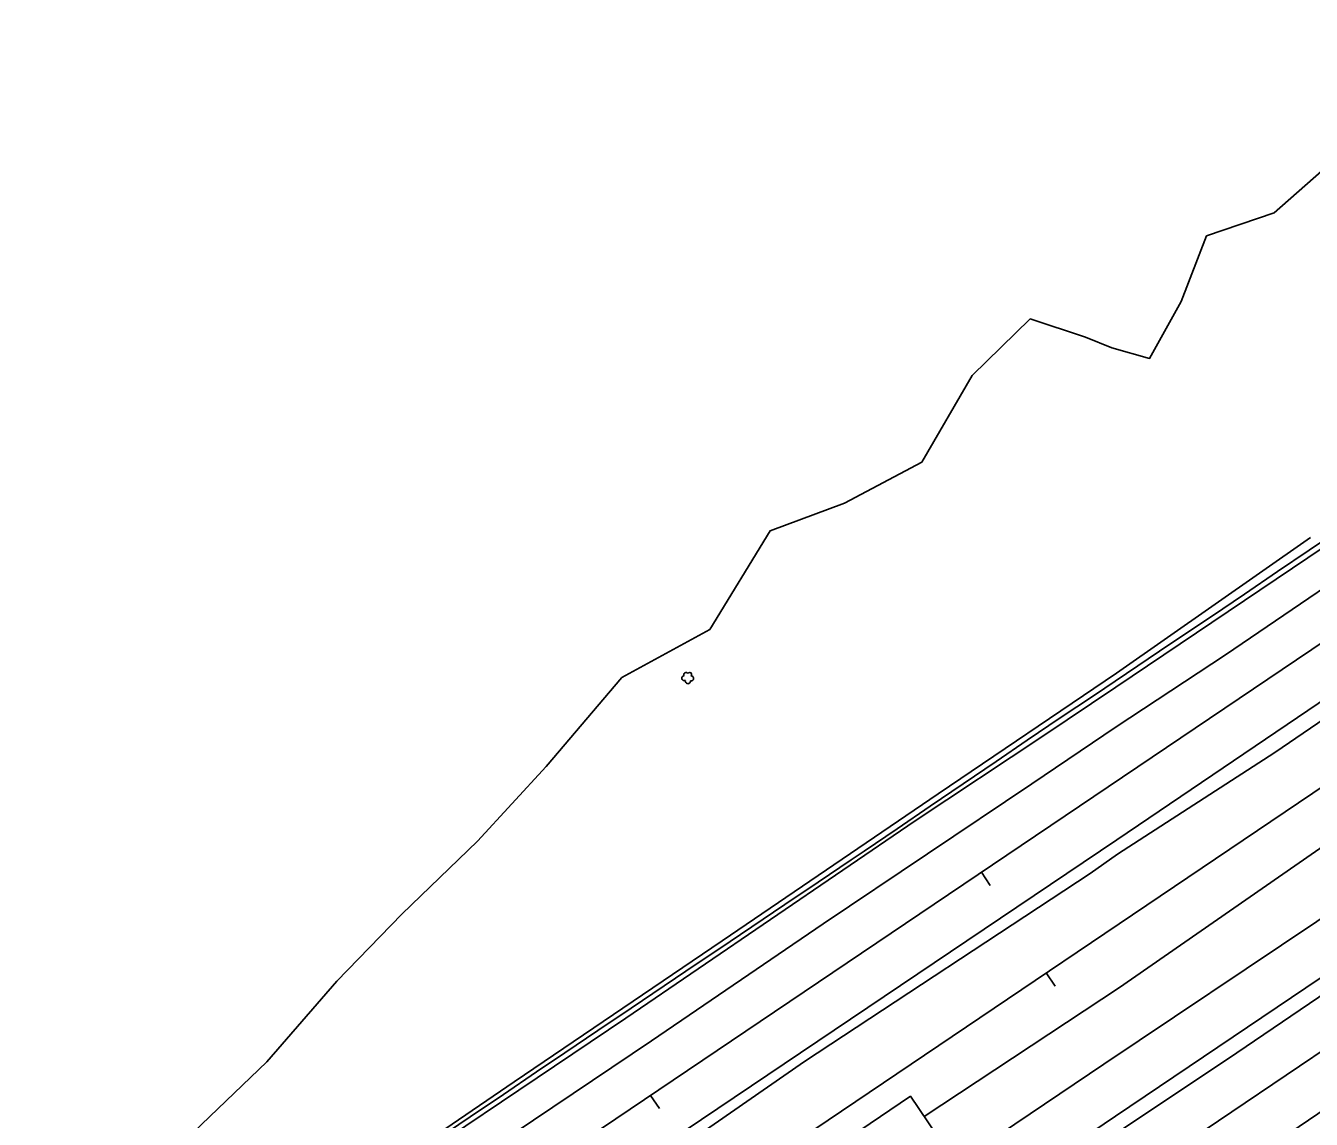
# Model space of a CAD drawing. Extents: x 1901471 to 1963503, y 756461 to 799997.
# Drawn here: x 1914126.5 to 1914448.6, y 763383.5 to 763657.6 of the extents above; entities that cross this region are included whole.
import ezdxf

# ---------------------------------------------------------------- set-up
doc = ezdxf.new("R2010")
doc.units = 0
for name, color, linetype in [('RD_DTM_BkLn1', 7, 'Continuous'), ('RD_EX_DR_ErosCtrl', 7, 'Continuous'), ('RD_EX_Fence_Other', 7, 'Continuous'), ('RD_EX_GuardRail', 7, 'Continuous'), ('RD_EX_H2O', 7, 'Continuous'), ('RD_EX_Road', 7, 'Continuous'), ('RD_EX_VEG', 7, 'Continuous'), ('RD_HC_Cl', 7, 'Continuous'), ('RD_HC_Data_Tic', 7, 'Continuous')]:
    doc.layers.add(name, color=color, linetype=linetype)

# ---------------------------------------------------------------- blocks, each defined once
blk = doc.blocks.new('SB2')
at = {"layer": 'RD_EX_VEG'}
for centre, radius, start, end in [((-1.563757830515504, -0.1555935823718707), 1.256970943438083, 96.45178611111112, 294.73400833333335), ((-0.7210660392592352, 1.5471418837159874), 1.0835094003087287, 34.97628888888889, 204.7560222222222), ((1.0452472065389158, 1.7020636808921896), 0.9945285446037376, 308.76261111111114, 152.04674444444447), ((1.8396429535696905, -0.2793298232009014), 1.2180790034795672, 256.56668055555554, 98.10463055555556), ((0.2455500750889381, -1.5963122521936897), 1.3177675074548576, 166.88265555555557, 5.758930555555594)]:
    blk.add_arc(centre, radius, start, end, dxfattribs=at)

msp = doc.modelspace()

# ---------------------------------------------------------------- linework, layer by layer
at = {"layer": 'RD_DTM_BkLn1'}
msp.add_lwpolyline([(1914229.6638591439, 763378.5317658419), (1914237.9350368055, 763384.1427046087), (1914246.2062144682, 763389.7536433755), (1914254.4773921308, 763395.3645821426), (1914261.612275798, 763400.2046904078), (1914269.9052318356, 763405.7879798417), (1914278.1981878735, 763411.3712692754), (1914286.491143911, 763416.9545587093), (1914294.7840999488, 763422.537848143), (1914300.1864975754, 763426.175049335), (1914308.4779702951, 763431.7595990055), (1914316.7694430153, 763437.344148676), (1914325.060915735, 763442.9286983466), (1914333.3523884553, 763448.5132480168), (1914336.6164296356, 763450.7116753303), (1914344.8798515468, 763456.3368698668), (1914353.1432734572, 763461.9620644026), (1914361.4066953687, 763467.5872589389), (1914369.6701172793, 763473.2124534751), (1914377.4615397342, 763478.5163418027), (1914385.7557185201, 763484.0983788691), (1914394.0498973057, 763489.6804159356), (1914402.3440760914, 763495.2624530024), (1914410.6382548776, 763500.8444900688), (1914418.9324336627, 763506.4265271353), (1914423.5909857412, 763509.5617634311), (1914431.8641746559, 763515.1755019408), (1914440.1373635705, 763520.7892404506), (1914448.1049497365, 763526.1956134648), (1914456.3954103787, 763531.7827083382)], dxfattribs=at)
at = {"layer": 'RD_EX_DR_ErosCtrl'}
msp.add_lwpolyline([(1914054.5700000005, 763176.0300000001), (1914048.4000000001, 763186.6600000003), (1914117.4600000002, 763233.2000000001), (1914176.4600000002, 763272.82), (1914231.8000000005, 763310.4900000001), (1914287.3700000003, 763348.05), (1914348.2000000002, 763389.2700000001), (1914354.8300000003, 763379.55), (1914261.0800000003, 763315.4100000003), (1914199.4500000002, 763273.7300000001), (1914142.2700000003, 763235.2600000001), (1914085.4500000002, 763196.7800000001)], close=True, dxfattribs=at)
at = {"layer": 'RD_EX_Fence_Other'}
msp.add_lwpolyline([(1913441.3200000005, 762752.5200000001), (1913508.2400000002, 762797.3900000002), (1913600.4300000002, 762859.7000000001), (1913720.1600000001, 762940.1300000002), (1913839.1900000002, 763020.4700000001), (1913932.0800000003, 763083.2900000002), (1914038.0400000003, 763155.0100000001), (1914144.1700000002, 763227.4200000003), (1914263.3700000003, 763307.4100000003), (1914396.6900000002, 763397.33), (1914450.0600000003, 763433.1000000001), (1914515.7500000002, 763478.2200000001), (1914569.2700000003, 763513.7400000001), (1914595.4700000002, 763531.4600000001), (1914615.0400000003, 763544.3800000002), (1914619.4600000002, 763547.5100000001), (1914659.5100000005, 763574.9200000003), (1914712.8400000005, 763610.9000000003), (1914765.4400000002, 763646.2400000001), (1914830.9500000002, 763690.9000000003)], dxfattribs=at)
at = {"layer": 'RD_EX_GuardRail'}
msp.add_lwpolyline([(1913825.0100000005, 763107.1000000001), (1913928.2100000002, 763175.9600000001), (1914022.9500000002, 763239.56), (1914111.5700000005, 763299.56), (1914130.7000000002, 763312.5000000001), (1914184.6600000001, 763349.0400000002), (1914248.9600000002, 763392.8800000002), (1914301.0400000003, 763428.2500000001), (1914355.1500000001, 763465.1100000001), (1914399.8500000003, 763495.3), (1914448.4000000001, 763529.3400000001)], dxfattribs=at)
at = {"layer": 'RD_EX_H2O'}
msp.add_lwpolyline([(1914926.3500000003, 763771.4300000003), (1914808.0900000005, 763692.56), (1914657.5100000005, 763592.4800000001), (1914554.0800000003, 763523.4900000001), (1914456.8100000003, 763455.56), (1914400.5400000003, 763416.58), (1914351.6500000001, 763384.2200000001)], dxfattribs=at)
at = {"layer": 'RD_EX_Road'}
for points in [[(1913444.8700000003, 762805.1600000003), (1913512.8400000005, 762851.1700000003), (1913571.4000000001, 762890.4700000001), (1913657.3100000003, 762948.9400000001), (1913701.7500000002, 762978.7400000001), (1913757.5200000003, 763016.6400000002), (1913841.3500000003, 763072.6700000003), (1913878.1200000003, 763098.6400000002), (1913938.2400000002, 763138.81), (1914017.7100000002, 763192.05), (1914057.6200000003, 763218.5400000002), (1914112.0000000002, 763255.2200000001), (1914149.64, 763280.32), (1914204.7100000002, 763317.3500000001), (1914236.9500000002, 763339.8400000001), (1914289.7600000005, 763375.82), (1914321.6500000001, 763397.9600000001), (1914393.2700000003, 763445.1000000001), (1914400.0700000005, 763449.9800000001), (1914439.5400000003, 763475.4500000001), (1914527.0100000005, 763535.1500000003), (1914610.6100000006, 763591.3400000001), (1914698.8200000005, 763651.2300000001), (1914782.4100000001, 763707.7900000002)], [(1913405.4900000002, 762708.3500000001), (1913506.7400000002, 762776.9300000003), (1913591.4400000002, 762833.83), (1913670.0400000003, 762886.3700000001), (1913750.9000000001, 762941.7100000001), (1913818.0000000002, 762987.1000000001), (1913899.9000000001, 763042.2600000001), (1913969.4400000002, 763089.05), (1914068.6000000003, 763156.06), (1914142.6700000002, 763206.3400000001), (1914220.7400000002, 763258.8800000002), (1914296.9000000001, 763310.3800000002), (1914367.6600000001, 763358.4000000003), (1914399.3700000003, 763379.6600000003), (1914429.9400000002, 763400.1600000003), (1914518.7100000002, 763460.4100000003), (1914607.4700000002, 763519.9300000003), (1914698.6300000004, 763581.8400000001), (1914788.3200000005, 763642.4600000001), (1914879.1100000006, 763703.82)], [(1914907.9000000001, 763694.4100000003), (1914835.5600000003, 763645.4100000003), (1914738.4900000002, 763579.6200000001), (1914662.4600000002, 763528.2300000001), (1914587.1700000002, 763477.2000000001), (1914500.4400000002, 763418.9800000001), (1914400.0700000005, 763350.81), (1914247.5800000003, 763248.3400000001), (1914113.2200000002, 763157.3700000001), (1914003.2500000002, 763081.6500000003), (1913916.4600000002, 763020.0400000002), (1913834.7300000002, 762962.6200000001), (1913748.8100000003, 762902.58), (1913672.4800000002, 762848.9900000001), (1913587.6100000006, 762789.6500000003), (1913498.2000000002, 762726.83)], [(1913461.7800000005, 762750.7000000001), (1913545.9500000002, 762807.9500000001), (1913646.6800000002, 762875.31), (1913702.8000000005, 762913.3900000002), (1913781.5700000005, 762966.1000000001), (1913855.8100000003, 763016.9000000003), (1913937.3700000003, 763071.8900000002), (1914036.7100000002, 763139.07), (1914120.5400000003, 763195.6200000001), (1914193.7300000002, 763244.5100000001), (1914261.0000000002, 763290.4300000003), (1914336.8100000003, 763341.7500000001), (1914399.5500000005, 763384.2800000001), (1914517.2300000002, 763463.6400000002), (1914595.2900000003, 763515.9600000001), (1914677.9600000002, 763571.6000000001), (1914758.9800000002, 763627.05), (1914837.2200000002, 763679.55)], [(1914680.3600000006, 763671.06), (1914616.7000000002, 763628.1600000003), (1914542.8800000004, 763578.2400000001), (1914473.3100000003, 763531.3700000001), (1914427.1700000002, 763499.9000000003), (1914399.7200000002, 763481.8700000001), (1914378.64, 763467.58), (1914326.3500000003, 763432.4600000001), (1914283.3100000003, 763403.1800000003), (1914214.3000000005, 763356.7400000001), (1914149.8100000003, 763312.9100000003), (1914100.6700000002, 763279.6200000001), (1914055.3600000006, 763249.2100000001), (1913984.6000000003, 763201.55), (1913915.9400000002, 763155.2800000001), (1913840.4800000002, 763104.6500000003), (1913750.7300000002, 763044.0900000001), (1913667.9500000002, 762988.2400000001), (1913591.9600000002, 762936.9100000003), (1913515.1100000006, 762884.8900000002), (1913452.89, 762843.07)], [(1914645.1200000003, 763658.1500000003), (1914556.1700000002, 763597.3400000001), (1914467.9600000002, 763537.83), (1914399.6900000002, 763491.8500000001), (1914381.3400000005, 763479.5400000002), (1914349.3500000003, 763458.3600000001), (1914276.8800000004, 763408.8800000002), (1914205.6700000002, 763360.8800000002), (1914132.7400000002, 763313.0400000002), (1914075.1800000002, 763274.07), (1914002.5600000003, 763224.7400000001), (1913934.64, 763178.7000000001), (1913848.6900000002, 763119.9700000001), (1913778.4200000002, 763073.4600000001), (1913693.8300000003, 763015.58), (1913619.0800000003, 762965.3800000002), (1913545.7900000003, 762916.1600000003), (1913431.2200000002, 762839.2100000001)], [(1913499.7700000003, 762846.4600000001), (1913589.0000000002, 762906.6800000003), (1913670.0400000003, 762961.4900000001), (1913751.0700000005, 763016.2900000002), (1913841.7000000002, 763077.3800000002), (1913965.9500000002, 763161.1200000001), (1914122.6300000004, 763266.3800000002), (1914270.7600000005, 763366.5900000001), (1914399.9000000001, 763453.55), (1914493.0500000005, 763516.6000000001), (1914562.0700000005, 763563.0200000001), (1914627.5800000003, 763607.58), (1914704.3500000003, 763659.3500000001)]]:
    msp.add_lwpolyline(points, dxfattribs=at)
at = {"layer": 'RD_EX_VEG'}
msp.add_lwpolyline([(1914465.7900000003, 763634.0300000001), (1914439.3300000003, 763610.7500000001), (1914422.4000000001, 763604.9300000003), (1914416.0400000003, 763588.5200000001), (1914408.1100000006, 763574.2300000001), (1914398.6800000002, 763576.8800000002), (1914392.0400000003, 763579.5900000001), (1914378.1700000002, 763584.1200000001), (1914363.6900000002, 763569.9400000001), (1914351.0300000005, 763548.2300000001), (1914331.7200000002, 763537.9700000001), (1914313.0300000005, 763531.0400000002), (1914297.9500000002, 763506.31), (1914275.9300000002, 763494.2400000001), (1914256.9300000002, 763471.9300000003), (1914239.7400000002, 763453.2300000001), (1914220.7700000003, 763434.9000000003), (1914204.4600000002, 763418.1600000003), (1914186.9600000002, 763397.8800000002), (1914166.4500000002, 763378.2800000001), (1914143.8300000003, 763379.4900000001), (1914113.6700000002, 763361.9900000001)], dxfattribs=at)
at = {"layer": 'RD_HC_Cl'}
for p, q in [((1916236.554148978, 764707.5798489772), (1911792.3681539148, 761708.9425405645)), ((1916252.3823139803, 764682.0580289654), (1911757.6532124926, 761649.3514215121)), ((1916195.7651138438, 764578.0862627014), (1911854.4508108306, 761647.9472216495))]:
    msp.add_line(p, q, dxfattribs=at)
at = {"layer": 'RD_HC_Data_Tic'}
for p, q in [((1914365.969846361, 763445.4355812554), (1914368.2071286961, 763442.1197755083)), ((1914382.2438154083, 763420.2286164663), (1914384.4810806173, 763416.9127991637)), ((1914283.0747026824, 763389.5035228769), (1914285.3119850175, 763386.1877171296))]:
    msp.add_line(p, q, dxfattribs=at)

# ---------------------------------------------------------------- block references
at = {"layer": 'RD_EX_VEG', "xscale": 0.5019685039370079, "yscale": 0.5019685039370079}
msp.add_blockref('SB2', (1914292.3400000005, 763494.1600000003), dxfattribs=at)

doc.saveas('drawing.dxf')
